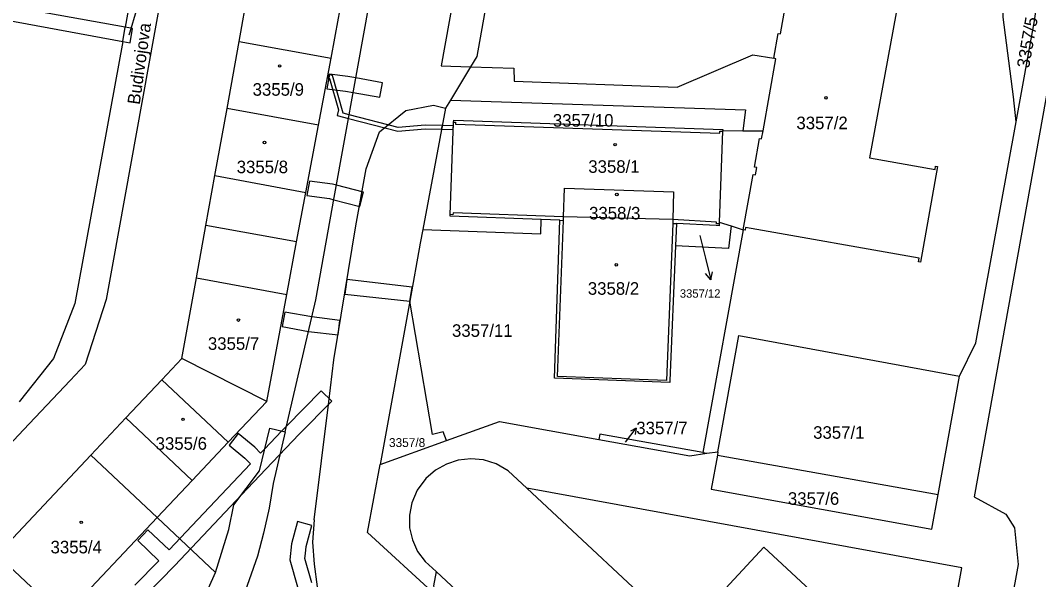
# Model space of a CAD drawing. Extents: x -756746 to -753363, y -1166406 to -1161727.
# Drawn here: x -756160.2 to -756022.3, y -1165296.6 to -1165220.9 of the extents above; entities that cross this region are included whole.
import ezdxf

# ---------------------------------------------------------------- set-up
doc = ezdxf.new("R2010")
doc.units = 0
for name, color, linetype in [('Hranice parcel', 7, 'Continuous'), ('Parcelní čísla', 7, 'Continuous'), ('Pop  PČ popisy', 7, 'Continuous'), ('Vnitřní kresba', 7, 'Continuous'), ('Věcná břemena k části', 7, 'Continuous'), ('Značky budov', 7, 'Continuous')]:
    doc.layers.add(name, color=color, linetype=linetype)

msp = doc.modelspace()

# ---------------------------------------------------------------- linework, layer by layer
at = {"layer": 'Hranice parcel'}
for p, q in [((-756146.32, -1165223.78), (-756145.99, -1165221.83)), ((-756119.81, -1165235.12), (-756132.2, -1165232.84)), ((-756065.07, -1165235.91), (-756065.52, -1165248.23)), ((-756062.34, -1165235.89), (-756065.07, -1165235.91)), ((-756062.34, -1165235.89), (-756059.6, -1165235.87)), ((-756087.13, -1165247.99), (-756089.63, -1165247.9)), ((-756087.13, -1165247.99), (-756086.63, -1165248.01)), ((-756086.63, -1165248.01), (-756086.61, -1165247.51)), ((-756071.8, -1165247.9), (-756086.61, -1165247.51)), ((-756071.8, -1165247.9), (-756071.82, -1165248.4)), ((-756065.52, -1165248.23), (-756063.91, -1165248.75)), ((-756122.77, -1165250.92), (-756135.06, -1165248.69)), ((-756071.82, -1165248.4), (-756071.32, -1165248.42)), ((-756071.32, -1165248.42), (-756071.45, -1165251.43)), ((-756062.29, -1165249.28), (-756067.76, -1165279.44)), ((-756063.91, -1165248.75), (-756062.29, -1165249.28)), ((-756107.45, -1165258.93), (-756111.45, -1165281.04)), ((-756126.82, -1165272.51), (-756138.3, -1165266.68)), ((-756136.9, -1165283.21), (-756145.9, -1165274.73)), ((-756111.45, -1165281.04), (-756102.46, -1165277.81)), ((-756067.76, -1165279.44), (-756067.22, -1165279.54)), ((-756065.78, -1165279.8), (-756035.88, -1165285.1))]:
    msp.add_line(p, q, dxfattribs=at)
for points in [[(-756123.5, -1165117.9), (-756128.71, -1165149.22), (-756133.53, -1165175.81), (-756136.04, -1165189.68), (-756142.01, -1165222.54), (-756147.67, -1165253.74), (-756148.58, -1165258.72), (-756151.4, -1165267.5), (-756153.45, -1165269.67), (-756159.75, -1165276.35), (-756169.92, -1165287.15), (-756163.38, -1165293.27)], [(-756140.12, -1165308.06), (-756137, -1165302.93), (-756133.74, -1165295.68), (-756131.97, -1165289.84), (-756131.26, -1165286.5), (-756127.8, -1165281.93), (-756126.41, -1165276.15), (-756124.34, -1165276.64), (-756120.18, -1165258.76), (-756117.68, -1165244.88), (-756113.4, -1165221.25), (-756111.89, -1165212.86), (-756106.13, -1165180.8), (-756100.24, -1165148.78), (-756095.54, -1165123.02)], [(-756145.99, -1165221.83), (-756165.47, -1165218.36), (-756166.1, -1165214.32), (-756154.69, -1165212.43), (-756154.7, -1165212.34), (-756154.94, -1165212.38), (-756157.92, -1165194.37), (-756157.68, -1165194.33), (-756157.71, -1165194.15), (-756177.59, -1165197.47), (-756177.56, -1165197.6), (-756177.35, -1165197.57), (-756174.35, -1165215.51), (-756174.57, -1165215.54), (-756174.54, -1165215.72), (-756168.03, -1165214.64), (-756167.4, -1165218.67), (-756179.07, -1165220.55), (-756178.6, -1165222.45), (-756165.18, -1165220.28), (-756146.32, -1165223.78)], [(-756095.95, -1165212.38), (-756098.37, -1165225.8), (-756099.21, -1165227.2), (-756101.92, -1165231.7)], [(-756059.6, -1165235.87), (-756057.85, -1165226.11), (-756058.15, -1165226.05), (-756057.55, -1165222.7), (-756057.24, -1165222.75), (-756055.96, -1165215.58)], [(-756132.2, -1165232.84), (-756130.57, -1165223.76), (-756129.33, -1165216.89)], [(-756119.81, -1165235.12), (-756118.11, -1165226.05), (-756117.1, -1165220.62), (-756116.83, -1165219.19)], [(-756041.24, -1165218.15), (-756045.16, -1165239.53), (-756036.3, -1165241.12), (-756036.22, -1165240.66), (-756035.97, -1165240.7), (-756038.27, -1165253.64), (-756038.52, -1165253.6), (-756038.43, -1165253.12), (-756061.97, -1165248.95), (-756062.04, -1165249.32), (-756062.29, -1165249.28)], [(-756025.33, -1165234.65), (-756025.67, -1165231.28), (-756027.07, -1165220.47), (-756027.04, -1165218.82)], [(-756025.33, -1165234.65), (-756022.85, -1165220.96), (-756022.68, -1165220.01), (-756022.61, -1165219.64), (-756027.04, -1165218.82)], [(-756146.32, -1165223.78), (-756145.34, -1165223.96), (-756144.98, -1165222.01), (-756145.99, -1165221.83)], [(-756101.92, -1165231.7), (-756102.59, -1165232.81), (-756105.68, -1165249.24)], [(-756101.92, -1165231.7), (-756061.99, -1165233.03), (-756062.34, -1165235.89)], [(-756135.06, -1165248.69), (-756133.84, -1165241.94), (-756132.2, -1165232.84)], [(-756089.63, -1165247.9), (-756101.99, -1165247.45), (-756101.98, -1165247.21), (-756101.51, -1165234.69), (-756101.5, -1165234.45), (-756065.06, -1165235.68), (-756065.07, -1165235.91)], [(-756122.77, -1165250.92), (-756121.52, -1165244.24), (-756119.81, -1165235.12)], [(-756035.88, -1165285.1), (-756032.97, -1165269.08), (-756030.76, -1165264.59), (-756025.33, -1165234.65)], [(-756086.61, -1165247.51), (-756086.51, -1165243.64), (-756071.72, -1165244.15), (-756071.8, -1165247.9)], [(-756105.68, -1165249.24), (-756089.71, -1165249.82), (-756089.63, -1165247.9)], [(-756071.45, -1165251.43), (-756072.22, -1165269.7), (-756072.23, -1165269.93), (-756087.86, -1165269.36), (-756087.13, -1165247.99)], [(-756065.52, -1165248.23), (-756065.52, -1165248.47), (-756065.53, -1165248.73), (-756065.93, -1165248.71), (-756071.32, -1165248.42)], [(-756138.3, -1165266.68), (-756136.34, -1165255.78), (-756135.06, -1165248.69)], [(-756105.68, -1165249.24), (-756106.03, -1165251.07), (-756107.45, -1165258.93)], [(-756063.91, -1165248.75), (-756064.28, -1165251.81), (-756071.45, -1165251.43)], [(-756126.82, -1165272.51), (-756124.11, -1165258.04), (-756122.77, -1165250.92)], [(-756102.46, -1165277.81), (-756102.93, -1165276.61), (-756104.37, -1165277.01), (-756107.45, -1165258.93)], [(-756145.9, -1165274.73), (-756141.02, -1165269.57), (-756138.3, -1165266.68)], [(-756136.9, -1165283.21), (-756132.03, -1165278.04), (-756126.82, -1165272.51)], [(-756163.38, -1165293.27), (-756150.66, -1165279.78), (-756145.9, -1165274.73)], [(-756102.46, -1165277.81), (-756095.29, -1165275.24), (-756081.85, -1165277.66)], [(-756067.76, -1165279.44), (-756081.72, -1165276.97), (-756081.85, -1165277.66)], [(-756081.85, -1165277.66), (-756069.5, -1165279.88), (-756067.22, -1165279.54)], [(-756067.22, -1165279.54), (-756065.72, -1165279.34), (-756065.78, -1165279.8)], [(-756065.78, -1165279.8), (-756066.63, -1165284.38), (-756036.74, -1165289.83), (-756035.88, -1165285.1)], [(-756103.89, -1165295.55), (-756104.25, -1165297.48), (-756103.92, -1165298.77), (-756113.16, -1165290.25), (-756111.45, -1165281.04)], [(-756091.58, -1165284.27), (-756094.12, -1165281.9), (-756095.74, -1165280.98), (-756097.48, -1165280.43), (-756099.18, -1165280.28), (-756100.87, -1165280.48), (-756102.49, -1165281), (-756103.96, -1165281.84), (-756105.25, -1165282.95), (-756106.43, -1165284.54), (-756107.17, -1165286.23), (-756107.47, -1165287.9), (-756107.48, -1165289.61), (-756107.06, -1165291.26), (-756106.41, -1165292.83), (-756105.38, -1165294.17), (-756103.89, -1165295.55)], [(-756159.29, -1165306.94), (-756154.34, -1165301.7), (-756141.66, -1165288.25), (-756136.9, -1165283.21)], [(-756038.24, -1165311.97), (-756059.49, -1165292.23), (-756070.43, -1165304.01), (-756091.58, -1165284.27)], [(-756013.93, -1165380.94), (-756017.51, -1165376.79), (-756021.47, -1165372.2), (-756032.21, -1165359.77), (-756037.95, -1165358.53), (-756039.63, -1165358.23), (-756053.14, -1165345.76), (-756042.26, -1165347.65), (-756032.68, -1165295.07), (-756091.58, -1165284.27)], [(-756103.89, -1165295.55), (-756094.28, -1165304.48)]]:
    msp.add_lwpolyline(points, dxfattribs=at)
at = {"layer": 'Pop  PČ popisy'}
for p, q in [((-756145.34, -1165222.47), (-756144.46, -1165219.6)), ((-756145.46, -1165222.86), (-756145.34, -1165222.47)), ((-756068.18, -1165250.06), (-756067.4, -1165253.13)), ((-756067.4, -1165253.13), (-756066.67, -1165256.04)), ((-756066.67, -1165256.04), (-756066.43, -1165254.95)), ((-756066.67, -1165256.04), (-756067.4, -1165255.19)), ((-756078.21, -1165278.04), (-756076.77, -1165276.12)), ((-756076.77, -1165276.12), (-756077.57, -1165276.52)), ((-756076.77, -1165276.12), (-756076.93, -1165277))]:
    msp.add_line(p, q, dxfattribs=at)
at = {"layer": 'Vnitřní kresba'}
for p, q in [((-756095.74, -1165185.69), (-756103.2, -1165227.08)), ((-756139.6, -1165186.59), (-756145.99, -1165221.83)), ((-756019.26, -1165220.26), (-756031, -1165285.45)), ((-756146.32, -1165223.78), (-756152.81, -1165259.27)), ((-756130.57, -1165223.76), (-756118.11, -1165226.05)), ((-756071.22, -1165229.95), (-756061, -1165225.59)), ((-756061, -1165225.59), (-756058.15, -1165226.05)), ((-756103.2, -1165227.08), (-756099.21, -1165227.2)), ((-756099.21, -1165227.2), (-756093.35, -1165227.37)), ((-756093.35, -1165227.37), (-756093.32, -1165229.14)), ((-756093.32, -1165229.14), (-756071.22, -1165229.95)), ((-756107.99, -1165233.13), (-756104.21, -1165232.41)), ((-756104.21, -1165232.41), (-756102.59, -1165232.81)), ((-756111.56, -1165236.03), (-756107.99, -1165233.13)), ((-756101.51, -1165234.69), (-756101.26, -1165234.7)), ((-756101.26, -1165234.7), (-756101.27, -1165234.96)), ((-756101.27, -1165234.96), (-756065.46, -1165236.17)), ((-756113.34, -1165241.03), (-756111.56, -1165236.03)), ((-756065.46, -1165236.17), (-756065.45, -1165235.9)), ((-756065.45, -1165235.9), (-756065.07, -1165235.91)), ((-756060.76, -1165240.78), (-756060.07, -1165236.93)), ((-756060.07, -1165236.93), (-756059.8, -1165236.98)), ((-756059.8, -1165236.98), (-756059.6, -1165235.87)), ((-756114.73, -1165248.73), (-756113.34, -1165241.03)), ((-756060.46, -1165240.83), (-756060.76, -1165240.78)), ((-756060.63, -1165241.83), (-756060.46, -1165240.83)), ((-756133.84, -1165241.94), (-756121.52, -1165244.24)), ((-756062.29, -1165249.28), (-756060.94, -1165241.77)), ((-756060.94, -1165241.77), (-756060.63, -1165241.83)), ((-756101.6, -1165247.23), (-756101.98, -1165247.21)), ((-756101.59, -1165246.97), (-756101.6, -1165247.23)), ((-756086.61, -1165247.51), (-756101.59, -1165246.97)), ((-756087.43, -1165269.16), (-756086.63, -1165248.01)), ((-756065.91, -1165248.22), (-756071.8, -1165247.9)), ((-756065.92, -1165248.46), (-756065.91, -1165248.22)), ((-756117.75, -1165266.89), (-756114.73, -1165248.73)), ((-756071.82, -1165248.4), (-756072.66, -1165269.69)), ((-756065.52, -1165248.47), (-756065.92, -1165248.46)), ((-756136.34, -1165255.78), (-756124.11, -1165258.04)), ((-756152.81, -1165259.27), (-756155.7, -1165266.68)), ((-756065.72, -1165279.34), (-756062.88, -1165263.59)), ((-756062.88, -1165263.59), (-756032.97, -1165269.08)), ((-756155.7, -1165266.68), (-756160.36, -1165272.56)), ((-756118.43, -1165272.58), (-756117.75, -1165266.89)), ((-756141.02, -1165269.57), (-756132.03, -1165278.04)), ((-756072.66, -1165269.69), (-756087.43, -1165269.16)), ((-756120.41, -1165288.55), (-756118.43, -1165272.58)), ((-756124.34, -1165276.64), (-756125.93, -1165283.64)), ((-756150.66, -1165279.78), (-756141.66, -1165288.25)), ((-756125.93, -1165283.64), (-756126.51, -1165286.96)), ((-756031, -1165285.45), (-756026.73, -1165287.8)), ((-756141.66, -1165288.25), (-756133.74, -1165295.68)), ((-756126.51, -1165286.96), (-756127.28, -1165290.36)), ((-756026.73, -1165287.8), (-756025.56, -1165289.63)), ((-756120.41, -1165288.55), (-756120.62, -1165291.56)), ((-756025.56, -1165289.63), (-756025.04, -1165294.6)), ((-756127.28, -1165290.36), (-756128.09, -1165293.47)), ((-756120.62, -1165291.56), (-756120.41, -1165294.54)), ((-756163.38, -1165293.27), (-756154.34, -1165301.7)), ((-756128.09, -1165293.47), (-756130.06, -1165299.13)), ((-756120.41, -1165294.54), (-756119.98, -1165297.61)), ((-756025.04, -1165294.6), (-756032.12, -1165333.62))]:
    msp.add_line(p, q, dxfattribs=at)
at = {"layer": 'Věcná břemena k části'}
for points in [[(-756111.16, -1165229.36), (-756114.75, -1165228.72), (-756115.83, -1165228.53), (-756118.31, -1165228.21), (-756118.68, -1165230.18), (-756116.13, -1165230.51), (-756115.11, -1165230.69), (-756111.5, -1165231.33)], [(-756103.13, -1165235.66), (-756103.03, -1165235.16), (-756105.37, -1165235.09), (-756109.04, -1165235.41), (-756115.66, -1165233.71), (-756116.47, -1165233.5), (-756117.89, -1165228.36), (-756118.51, -1165228.2), (-756118.61, -1165228.69), (-756118.3, -1165228.77), (-756117.11, -1165233.05), (-756117.3, -1165233.81), (-756115.75, -1165234.21), (-756109.08, -1165235.92), (-756105.36, -1165235.59)], [(-756103.03, -1165235.16), (-756103.13, -1165235.66), (-756101.55, -1165235.7), (-756101.53, -1165235.2)], [(-756121.39, -1165244.65), (-756118.31, -1165245.05), (-756117.74, -1165245.2), (-756114.22, -1165246.11), (-756113.72, -1165244.17), (-756117.38, -1165243.23), (-756117.93, -1165243.09), (-756121.02, -1165242.68)], [(-756115.99, -1165256), (-756116.23, -1165257.98), (-756107.45, -1165258.93), (-756107.11, -1165257.03)], [(-756121.18, -1165263.04), (-756117.14, -1165263.52), (-756116.9, -1165261.54), (-756120.72, -1165261.08), (-756124.35, -1165260.43), (-756124.72, -1165262.39)]]:
    msp.add_lwpolyline(points, close=True, dxfattribs=at)
for points in [[(-756143.23, -1165298.79), (-756139.28, -1165294.74), (-756134.69, -1165289.88), (-756130.26, -1165285.18), (-756126.95, -1165281.67), (-756122.41, -1165276.94), (-756118.02, -1165272.49), (-756119.44, -1165271.07), (-756124.16, -1165275.86), (-756124.8, -1165276.53), (-756127.07, -1165278.92), (-756127.66, -1165279.53), (-756128.42, -1165278.72), (-756130.67, -1165276.88), (-756131.93, -1165278.44), (-756129.78, -1165280.18), (-756129.04, -1165280.98), (-756136.15, -1165288.5), (-756140.04, -1165292.63), (-756142.93, -1165289.89), (-756144.3, -1165291.34), (-756141.42, -1165294.08), (-756144.67, -1165297.41)], [(-756120.72, -1165297.07), (-756121.65, -1165293.77), (-756121.58, -1165293.09), (-756121.47, -1165292.18), (-756120.7, -1165289.31), (-756122.64, -1165288.79), (-756123.45, -1165291.8), (-756123.67, -1165293.95), (-756122.64, -1165297.63)]]:
    msp.add_lwpolyline(points, dxfattribs=at)
at = {"layer": 'Značky budov'}
for centre in [(-756125.07, -1165227.09), (-756051.07, -1165231.41), (-756127.13, -1165237.46), (-756079.64, -1165237.75), (-756079.39, -1165244.49), (-756079.47, -1165254.01), (-756130.66, -1165261.5), (-756138.16, -1165274.94), (-756151.94, -1165288.89)]:
    msp.add_circle(centre, 0.175, dxfattribs=at)

# ---------------------------------------------------------------- texts
at = {"layer": 'Parcelní čísla'}
msp.add_text('3357/5', height=1.7, rotation=80, dxfattribs=at).set_placement((-756023.57, -1165227.47))
for s, height, p in [('3355/9', 1.7, (-756128.73, -1165231.12)), ('3357/10', 1.7, (-756088.07, -1165235.31)), ('3357/2', 1.7, (-756055.08, -1165235.65)), ('3355/8', 1.7, (-756130.89, -1165241.61)), ('3358/1', 1.7, (-756083.27, -1165241.56)), ('3358/3', 1.7, (-756083.16, -1165247.87)), ('3358/2', 1.7, (-756083.33, -1165258.07)), ('3357/12', 1.139, (-756070.87, -1165258.47)), ('3357/11', 1.7, (-756101.73, -1165263.77)), ('3355/7', 1.7, (-756134.79, -1165265.53)), ('3357/7', 1.7, (-756076.77, -1165276.96)), ('3357/1', 1.7, (-756052.81, -1165277.57)), ('3355/6', 1.7, (-756141.87, -1165279.06)), ('3357/8', 1.2, (-756110.26, -1165278.69)), ('3357/6', 1.7, (-756056.23, -1165286.51)), ('3355/4', 1.7, (-756156.1, -1165293.09))]:
    msp.add_text(s, height=height, dxfattribs=at).set_placement(p)
at = {"layer": 'Pop  PČ popisy'}
msp.add_text('Budivojova', height=1.7, rotation=82, dxfattribs=at).set_placement((-756144.03, -1165232.4))

doc.saveas('drawing.dxf')
